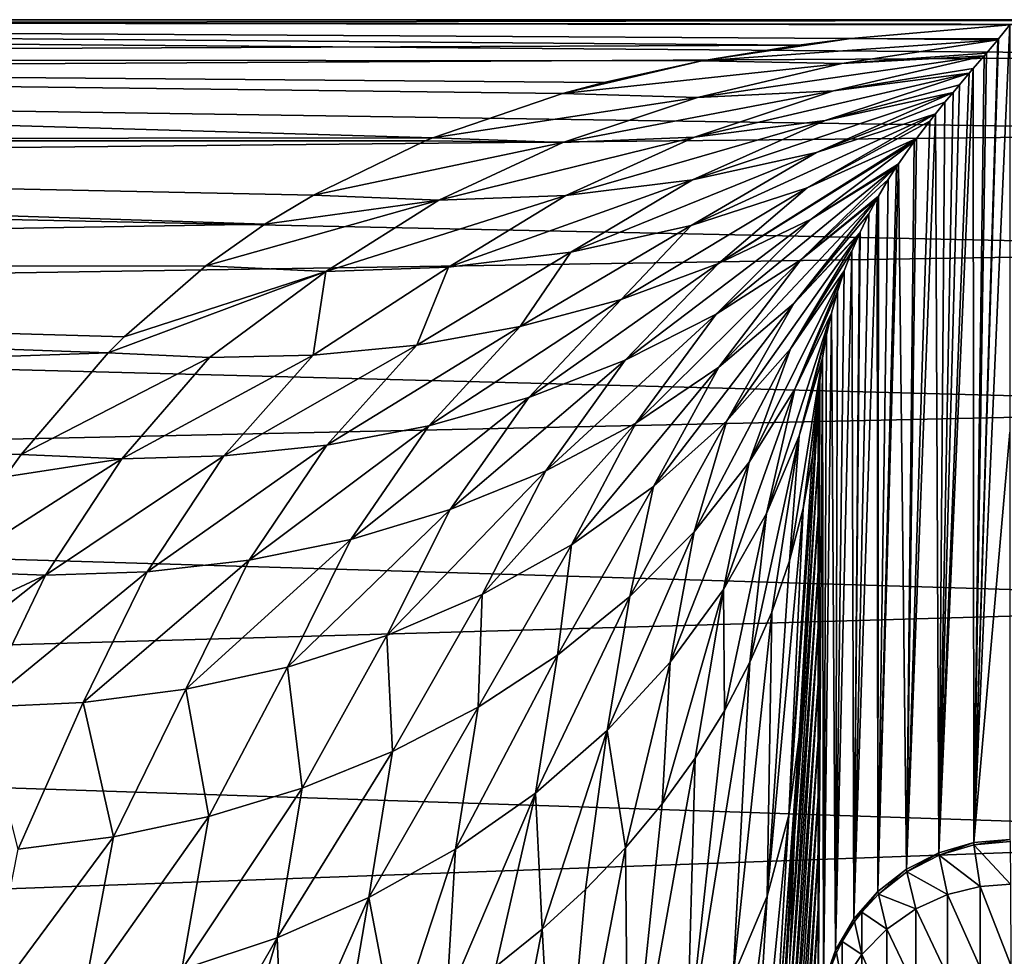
# Model space of a CAD drawing. Header units: metres. Extents: x -150 to 146, y -127 to 82.
# Tile 368 of 382: x 138.39 to 142, y 19.55 to 22.99. Entities that reach past the tile are written whole.
import ezdxf

# ---------------------------------------------------------------- set-up
doc = ezdxf.new("R2010")
doc.units = ezdxf.units.M
doc.layers.add('solid_ELLA_AP_WANNE_SW0001', color=7, linetype='CONTINUOUS')

msp = doc.modelspace()

# ---------------------------------------------------------------- linework, layer by layer
at = {"layer": 'solid_ELLA_AP_WANNE_SW0001'}
for points in [[(129.853088, 22.989241, -0.703443), (141.433487, 22.920065, -1.915887), (141.241699, 22.895704, -2.18785)], [(129.853088, 22.848415, -2.636266), (129.853088, 22.989241, -0.703443), (141.241699, 22.895704, -2.18785)], [(129.853088, 22.989241, -0.703443), (142.017258, 22.970745, -1.159676), (141.433487, 22.920065, -1.915887)], [(129.853088, 22.989241, -0.703443), (142.849731, 22.970747, -1.159662), (142.017258, 22.970745, -1.159676)], [(129.853088, 22.989241, -0.703443), (143.682343, 22.970745, -1.159676), (142.849731, 22.970747, -1.159662)], [(129.853088, 22.989241, -0.703443), (143.680511, 22.989235, 0.703609), (143.682343, 22.970745, -1.159676)], [(129.853088, 22.989241, -0.703443), (129.853088, 22.966852, 1.234373), (143.680511, 22.989235, 0.703609)], [(129.853088, 22.966852, 1.234373), (143.680511, 22.856796, 2.562585), (143.680511, 22.989235, 0.703609)], [(141.975784, 22.919542, -2.154289), (141.433487, 22.920065, -1.915887), (142.017258, 22.970745, -1.159676)], [(141.884537, 19.970232, -60.358002), (142.017258, 22.970745, -1.159676), (142.017273, 21.476437, -30.759102)], [(141.884537, 19.970232, -60.358002), (141.975784, 22.919542, -2.154289), (142.017258, 22.970745, -1.159676)], [(129.853088, 22.966852, 1.234373), (129.853088, 22.781412, 3.163426), (143.680511, 22.856796, 2.562585)], [(141.433487, 22.920065, -1.915887), (140.886597, 22.837927, -2.72563), (141.241699, 22.895704, -2.18785)], [(141.972717, 22.915846, -2.224142), (140.886597, 22.837927, -2.72563), (141.433487, 22.920065, -1.915887)], [(141.401016, 22.827955, -2.980169), (140.886597, 22.837927, -2.72563), (141.972717, 22.915846, -2.224142)], [(141.401016, 22.827955, -2.980169), (141.972717, 22.915846, -2.224142), (141.930908, 22.866196, -3.13483)], [(141.972717, 22.915846, -2.224142), (141.433487, 22.920065, -1.915887), (141.975784, 22.919542, -2.154289)], [(141.884537, 19.970232, -60.358002), (141.972717, 22.915846, -2.224142), (141.975784, 22.919542, -2.154289)], [(141.884537, 19.970232, -60.358002), (141.930908, 22.866196, -3.13483), (141.972717, 22.915846, -2.224142)], [(129.853088, 22.848415, -2.636266), (141.241699, 22.895704, -2.18785), (140.886597, 22.837927, -2.72563)], [(141.401016, 22.827955, -2.980169), (141.930908, 22.866196, -3.13483), (141.923065, 22.857002, -3.29769)], [(141.884537, 19.970232, -60.358002), (141.923065, 22.857002, -3.29769), (141.930908, 22.866196, -3.13483)], [(129.853088, 22.781412, 3.163426), (143.680511, 22.574209, 4.405123), (143.680511, 22.856796, 2.562585)], [(129.853088, 22.848415, -2.636266), (140.376266, 22.718727, -3.58601), (139.90033, 22.555958, -4.497644)], [(129.853088, 22.54538, -4.550372), (129.853088, 22.848415, -2.636266), (139.90033, 22.555958, -4.497644)], [(129.853088, 22.848415, -2.636266), (140.527847, 22.759308, -3.318714), (140.376266, 22.718727, -3.58601)], [(129.853088, 22.848415, -2.636266), (140.886597, 22.837927, -2.72563), (140.527847, 22.759308, -3.318714)], [(140.886597, 22.837927, -2.72563), (140.376266, 22.718727, -3.58601), (140.527847, 22.759308, -3.318714)], [(141.401016, 22.827955, -2.980169), (140.376266, 22.718727, -3.58601), (140.886597, 22.837927, -2.72563)], [(141.401016, 22.827955, -2.980169), (140.871307, 22.704052, -3.80928), (140.376266, 22.718727, -3.58601)], [(140.871307, 22.704052, -3.80928), (141.923065, 22.857002, -3.29769), (141.369461, 22.727642, -4.066424)], [(141.401016, 22.827955, -2.980169), (141.923065, 22.857002, -3.29769), (140.871307, 22.704052, -3.80928)], [(141.369461, 22.727642, -4.066424), (141.923065, 22.857002, -3.29769), (141.882797, 22.810011, -4.101273)], [(141.884537, 19.970232, -60.358002), (141.882797, 22.810011, -4.101273), (141.923065, 22.857002, -3.29769)], [(140.860092, 22.558708, -4.912014), (141.86824, 22.793037, -4.379649), (141.339127, 22.619068, -5.169764)], [(141.369461, 22.727642, -4.066424), (141.86824, 22.793037, -4.379649), (140.860092, 22.558708, -4.912014)], [(141.339127, 22.619068, -5.169764), (141.86824, 22.793037, -4.379649), (141.831787, 22.750271, -5.053582)], [(141.369461, 22.727642, -4.066424), (141.882797, 22.810011, -4.101273), (141.86824, 22.793037, -4.379649)], [(141.756424, 19.933422, -60.35622), (141.86824, 22.793037, -4.379649), (141.882797, 22.810011, -4.101273)], [(141.884537, 19.970232, -60.358002), (141.756424, 19.933422, -60.35622), (141.882797, 22.810011, -4.101273)], [(141.756424, 19.933422, -60.35622), (141.831787, 22.750271, -5.053582), (141.86824, 22.793037, -4.379649)], [(129.853088, 22.781412, 3.163426), (129.853088, 22.434235, 5.07002), (143.680511, 22.574209, 4.405123)], [(140.871307, 22.704052, -3.80928), (139.90033, 22.555958, -4.497644), (140.376266, 22.718727, -3.58601)], [(141.369461, 22.727642, -4.066424), (140.860092, 22.558708, -4.912014), (140.377853, 22.538805, -4.687511)], [(140.871307, 22.704052, -3.80928), (141.369461, 22.727642, -4.066424), (140.377853, 22.538805, -4.687511)], [(140.852554, 22.402113, -6.029259), (141.808395, 22.722517, -5.470404), (141.307648, 22.501455, -6.286098)], [(141.339127, 22.619068, -5.169764), (141.808395, 22.722517, -5.470404), (140.852554, 22.402113, -6.029259)], [(141.307648, 22.501455, -6.286098), (141.808395, 22.722517, -5.470404), (141.778336, 22.686249, -5.991722)], [(141.339127, 22.619068, -5.169764), (141.831787, 22.750271, -5.053582), (141.808395, 22.722517, -5.470404)], [(141.756424, 19.933422, -60.35622), (141.808395, 22.722517, -5.470404), (141.831787, 22.750271, -5.053582)], [(141.756424, 19.933422, -60.35622), (141.778336, 22.686249, -5.991722), (141.808395, 22.722517, -5.470404)], [(140.871307, 22.704052, -3.80928), (140.377853, 22.538805, -4.687511), (139.90033, 22.555958, -4.497644)], [(141.307648, 22.501455, -6.286098), (141.778336, 22.686249, -5.991722), (141.743851, 22.643639, -6.571756)], [(141.756424, 19.933422, -60.35622), (141.743851, 22.643639, -6.571756), (141.778336, 22.686249, -5.991722)], [(140.847519, 22.233654, -7.156842), (141.743851, 22.643639, -6.571756), (141.273636, 22.372881, -7.411401)], [(141.307648, 22.501455, -6.286098), (141.743851, 22.643639, -6.571756), (140.847519, 22.233654, -7.156842)], [(141.273636, 22.372881, -7.411401), (141.743851, 22.643639, -6.571756), (141.722855, 22.617205, -6.913915)], [(141.637604, 19.87302, -60.353256), (141.722855, 22.617205, -6.913915), (141.743851, 22.643639, -6.571756)], [(141.756424, 19.933422, -60.35622), (141.637604, 19.87302, -60.353256), (141.743851, 22.643639, -6.571756)], [(141.339127, 22.619068, -5.169764), (140.852554, 22.402113, -6.029259), (140.38858, 22.34483, -5.80294)], [(140.860092, 22.558708, -4.912014), (141.339127, 22.619068, -5.169764), (140.38858, 22.34483, -5.80294)], [(141.273636, 22.372881, -7.411401), (141.722855, 22.617205, -6.913915), (141.674179, 22.553757, -7.684816)], [(141.637604, 19.87302, -60.353256), (141.674179, 22.553757, -7.684816), (141.722855, 22.617205, -6.913915)], [(129.853088, 22.434235, 5.07002), (143.680511, 22.143301, 6.218861), (143.680511, 22.574209, 4.405123)], [(129.853088, 22.54538, -4.550372), (139.90033, 22.555958, -4.497644), (139.872833, 22.544666, -4.553902)], [(129.853088, 22.54538, -4.550372), (139.462692, 22.345911, -5.446126), (139.284851, 22.238945, -5.867651)], [(129.853088, 22.082281, -6.432173), (129.853088, 22.54538, -4.550372), (139.284851, 22.238945, -5.867651)], [(129.853088, 22.54538, -4.550372), (139.872833, 22.544666, -4.553902), (139.462692, 22.345911, -5.446126)], [(140.377853, 22.538805, -4.687511), (139.462692, 22.345911, -5.446126), (139.872833, 22.544666, -4.553902)], [(140.377853, 22.538805, -4.687511), (139.923035, 22.327274, -5.608089), (139.462692, 22.345911, -5.446126)], [(140.377853, 22.538805, -4.687511), (139.872833, 22.544666, -4.553902), (139.90033, 22.555958, -4.497644)], [(140.860092, 22.558708, -4.912014), (140.38858, 22.34483, -5.80294), (139.923035, 22.327274, -5.608089)], [(140.377853, 22.538805, -4.687511), (140.860092, 22.558708, -4.912014), (139.923035, 22.327274, -5.608089)], [(140.94841, 22.094456, -8.352761), (141.674179, 22.553757, -7.684816), (141.66571, 22.542328, -7.816796)], [(141.273636, 22.372881, -7.411401), (141.674179, 22.553757, -7.684816), (140.94841, 22.094456, -8.352761)], [(140.94841, 22.094456, -8.352761), (141.66571, 22.542328, -7.816796), (141.287552, 22.257839, -8.576583)], [(141.287552, 22.257839, -8.576583), (141.66571, 22.542328, -7.816796), (141.608444, 22.460932, -8.704836)], [(141.637604, 19.87302, -60.353256), (141.608444, 22.460932, -8.704836), (141.66571, 22.542328, -7.816796)], [(141.637604, 19.87302, -60.353256), (141.66571, 22.542328, -7.816796), (141.674179, 22.553757, -7.684816)], [(141.307648, 22.501455, -6.286098), (140.847519, 22.233654, -7.156842), (140.406219, 22.13694, -6.929559)], [(140.852554, 22.402113, -6.029259), (141.307648, 22.501455, -6.286098), (140.406219, 22.13694, -6.929559)], [(129.853088, 22.434235, 5.07002), (129.853088, 21.927786, 6.94062), (143.680511, 22.143301, 6.218861)], [(140.940201, 21.908619, -9.48647), (141.601578, 22.450588, -8.811845), (141.250183, 22.107843, -9.710423)], [(141.287552, 22.257839, -8.576583), (141.601578, 22.450588, -8.811845), (140.940201, 21.908619, -9.48647)], [(141.250183, 22.107843, -9.710423), (141.601578, 22.450588, -8.811845), (141.571014, 22.402853, -9.291092)], [(141.287552, 22.257839, -8.576583), (141.608444, 22.460932, -8.704836), (141.601578, 22.450588, -8.811845)], [(141.532425, 19.79122, -60.349205), (141.601578, 22.450588, -8.811845), (141.608444, 22.460932, -8.704836)], [(141.637604, 19.87302, -60.353256), (141.532425, 19.79122, -60.349205), (141.608444, 22.460932, -8.704836)], [(141.532425, 19.79122, -60.349205), (141.571014, 22.402853, -9.291092), (141.601578, 22.450588, -8.811845)], [(140.852554, 22.402113, -6.029259), (140.406219, 22.13694, -6.929559), (139.957474, 22.081547, -6.731316)], [(140.38858, 22.34483, -5.80294), (140.852554, 22.402113, -6.029259), (139.957474, 22.081547, -6.731316)], [(141.250183, 22.107843, -9.710423), (141.571014, 22.402853, -9.291092), (141.534744, 22.341686, -9.874469)], [(141.532425, 19.79122, -60.349205), (141.534744, 22.341686, -9.874469), (141.571014, 22.402853, -9.291092)], [(141.273636, 22.372881, -7.411401), (140.94841, 22.094456, -8.352761), (140.590988, 21.962753, -8.146465)], [(140.847519, 22.233654, -7.156842), (141.273636, 22.372881, -7.411401), (140.590988, 21.962753, -8.146465)], [(139.923035, 22.327274, -5.608089), (139.067703, 22.085966, -6.419508), (139.284851, 22.238945, -5.867651)], [(139.923035, 22.327274, -5.608089), (139.508469, 22.065174, -6.562856), (139.067703, 22.085966, -6.419508)], [(139.923035, 22.327274, -5.608089), (139.284851, 22.238945, -5.867651), (139.462692, 22.345911, -5.446126)], [(140.38858, 22.34483, -5.80294), (139.957474, 22.081547, -6.731316), (139.508469, 22.065174, -6.562856)], [(139.923035, 22.327274, -5.608089), (140.38858, 22.34483, -5.80294), (139.508469, 22.065174, -6.562856)], [(140.949722, 21.715054, -10.62547), (141.530334, 22.333879, -9.94676), (141.224335, 21.948395, -10.849551)], [(141.250183, 22.107843, -9.710423), (141.530334, 22.333879, -9.94676), (140.949722, 21.715054, -10.62547)], [(141.224335, 21.948395, -10.849551), (141.530334, 22.333879, -9.94676), (141.500092, 22.277477, -10.456461)], [(141.250183, 22.107843, -9.710423), (141.534744, 22.341686, -9.874469), (141.530334, 22.333879, -9.94676)], [(141.444595, 19.690893, -60.344208), (141.500092, 22.277477, -10.456461), (141.530334, 22.333879, -9.94676)], [(141.532425, 19.79122, -60.349205), (141.444595, 19.690893, -60.344208), (141.530334, 22.333879, -9.94676)], [(141.532425, 19.79122, -60.349205), (141.530334, 22.333879, -9.94676), (141.534744, 22.341686, -9.874469)], [(141.287552, 22.257839, -8.576583), (140.940201, 21.908619, -9.48647), (140.605988, 21.739918, -9.277503)], [(140.94841, 22.094456, -8.352761), (141.287552, 22.257839, -8.576583), (140.605988, 21.739918, -9.277503)], [(141.224335, 21.948395, -10.849551), (141.500092, 22.277477, -10.456461), (141.467499, 22.210342, -11.038566)], [(141.444595, 19.690893, -60.344208), (141.467499, 22.210342, -11.038566), (141.500092, 22.277477, -10.456461)], [(129.853088, 22.082281, -6.432173), (139.284851, 22.238945, -5.867651), (139.067703, 22.085966, -6.419508)], [(140.847519, 22.233654, -7.156842), (140.590988, 21.962753, -8.146465), (140.220505, 21.863188, -7.959634)], [(140.406219, 22.13694, -6.929559), (140.847519, 22.233654, -7.156842), (140.220505, 21.863188, -7.959634)], [(141.224335, 21.948395, -10.849551), (141.467499, 22.210342, -11.038566), (141.465164, 22.205227, -11.081967)], [(141.444595, 19.690893, -60.344208), (141.465164, 22.205227, -11.081967), (141.467499, 22.210342, -11.038566)], [(140.979019, 21.517986, -11.766749), (141.465164, 22.205227, -11.081967), (141.212204, 21.78191, -11.991369)], [(141.224335, 21.948395, -10.849551), (141.465164, 22.205227, -11.081967), (140.979019, 21.517986, -11.766749)], [(141.212204, 21.78191, -11.991369), (141.465164, 22.205227, -11.081967), (141.437195, 22.140322, -11.620038)], [(141.444595, 19.690893, -60.344208), (141.437195, 22.140322, -11.620038), (141.465164, 22.205227, -11.081967)], [(129.853088, 21.927786, 6.94062), (143.680511, 21.566961, 7.991632), (143.680511, 22.143301, 6.218861)], [(141.212204, 21.78191, -11.991369), (141.437195, 22.140322, -11.620038), (141.409363, 22.067406, -12.199139)], [(141.377533, 19.575968, -60.338455), (141.409363, 22.067406, -12.199139), (141.437195, 22.140322, -11.620038)], [(141.444595, 19.690893, -60.344208), (141.377533, 19.575968, -60.338455), (141.437195, 22.140322, -11.620038)], [(140.406219, 22.13694, -6.929559), (140.220505, 21.863188, -7.959634), (139.842194, 21.795389, -7.793612)], [(139.957474, 22.081547, -6.731316), (140.406219, 22.13694, -6.929559), (139.842194, 21.795389, -7.793612)], [(141.250183, 22.107843, -9.710423), (140.949722, 21.715054, -10.62547), (140.644867, 21.509388, -10.413445)], [(140.940201, 21.908619, -9.48647), (141.250183, 22.107843, -9.710423), (140.644867, 21.509388, -10.413445)], [(129.853088, 22.082281, -6.432173), (139.067703, 22.085966, -6.419508), (138.768021, 21.8253, -7.256465)], [(129.853088, 22.082281, -6.432173), (138.768021, 21.8253, -7.256465), (138.709778, 21.766951, -7.42966)], [(129.853088, 21.46241, -8.268309), (129.853088, 22.082281, -6.432173), (138.709778, 21.766951, -7.42966)], [(139.508469, 22.065174, -6.562856), (138.709778, 21.766951, -7.42966), (138.768021, 21.8253, -7.256465)], [(139.508469, 22.065174, -6.562856), (139.081909, 21.750034, -7.526396), (138.709778, 21.766951, -7.42966)], [(139.508469, 22.065174, -6.562856), (138.768021, 21.8253, -7.256465), (139.067703, 22.085966, -6.419508)], [(139.508469, 22.065174, -6.562856), (139.461105, 21.758249, -7.649142), (139.081909, 21.750034, -7.526396)], [(139.957474, 22.081547, -6.731316), (139.842194, 21.795389, -7.793612), (139.461105, 21.758249, -7.649142)], [(139.508469, 22.065174, -6.562856), (139.957474, 22.081547, -6.731316), (139.461105, 21.758249, -7.649142)], [(140.94841, 22.094456, -8.352761), (140.605988, 21.739918, -9.277503), (140.252808, 21.603352, -9.086062)], [(140.590988, 21.962753, -8.146465), (140.94841, 22.094456, -8.352761), (140.252808, 21.603352, -9.086062)], [(141.060852, 21.365717, -12.941406), (141.409363, 22.067406, -12.199139), (141.228256, 21.633856, -13.150323)], [(141.212204, 21.78191, -11.991369), (141.409363, 22.067406, -12.199139), (141.060852, 21.365717, -12.941406)], [(141.228256, 21.633856, -13.150323), (141.409363, 22.067406, -12.199139), (141.384354, 21.991701, -12.775873)], [(141.377533, 19.575968, -60.338455), (141.384354, 21.991701, -12.775873), (141.409363, 22.067406, -12.199139)], [(140.590988, 21.962753, -8.146465), (140.252808, 21.603352, -9.086062), (139.886139, 21.499594, -8.914112)], [(140.220505, 21.863188, -7.959634), (140.590988, 21.962753, -8.146465), (139.886139, 21.499594, -8.914112)], [(141.228256, 21.633856, -13.150323), (141.384354, 21.991701, -12.775873), (141.362411, 21.912888, -13.353648)], [(141.377533, 19.575968, -60.338455), (141.362411, 21.912888, -13.353648), (141.384354, 21.991701, -12.775873)], [(129.853088, 21.927786, 6.94062), (129.853088, 21.265661, 8.761945), (143.680511, 21.566961, 7.991632)], [(141.224335, 21.948395, -10.849551), (140.979019, 21.517986, -11.766749), (140.709961, 21.277071, -11.550974)], [(140.949722, 21.715054, -10.62547), (141.224335, 21.948395, -10.849551), (140.709961, 21.277071, -11.550974)], [(140.940201, 21.908619, -9.48647), (140.644867, 21.509388, -10.413445), (140.314575, 21.334322, -10.216597)], [(140.605988, 21.739918, -9.277503), (140.940201, 21.908619, -9.48647), (140.314575, 21.334322, -10.216597)], [(141.123932, 21.177387, -14.074324), (141.362411, 21.912888, -13.353648), (141.244186, 21.462107, -14.286405)], [(141.228256, 21.633856, -13.150323), (141.362411, 21.912888, -13.353648), (141.123932, 21.177387, -14.074324)], [(141.244186, 21.462107, -14.286405), (141.362411, 21.912888, -13.353648), (141.344238, 21.832571, -13.922276)], [(141.333618, 19.451025, -60.332172), (141.344238, 21.832571, -13.922276), (141.362411, 21.912888, -13.353648)], [(141.377533, 19.575968, -60.338455), (141.333618, 19.451025, -60.332172), (141.362411, 21.912888, -13.353648)], [(140.220505, 21.863188, -7.959634), (139.886139, 21.499594, -8.914112), (139.511566, 21.428396, -8.76298)], [(139.842194, 21.795389, -7.793612), (140.220505, 21.863188, -7.959634), (139.511566, 21.428396, -8.76298)], [(141.244186, 21.462107, -14.286405), (141.344238, 21.832571, -13.922276), (141.329803, 21.749243, -14.494201)], [(141.333618, 19.451025, -60.332172), (141.329803, 21.749243, -14.494201), (141.344238, 21.832571, -13.922276)], [(139.842194, 21.795389, -7.793612), (139.511566, 21.428396, -8.76298), (139.134476, 21.388691, -8.633354)], [(139.461105, 21.758249, -7.649142), (139.842194, 21.795389, -7.793612), (139.134476, 21.388691, -8.633354)], [(141.212204, 21.78191, -11.991369), (141.060852, 21.365717, -12.941406), (140.858704, 21.110964, -12.736616)], [(140.979019, 21.517986, -11.766749), (141.212204, 21.78191, -11.991369), (140.858704, 21.110964, -12.736616)], [(129.853088, 21.46241, -8.268309), (138.709778, 21.766951, -7.42966), (138.39093, 21.393557, -8.444866)], [(139.081909, 21.750034, -7.526396), (138.39093, 21.393557, -8.444866), (138.709778, 21.766951, -7.42966)], [(139.081909, 21.750034, -7.526396), (138.759781, 21.378696, -8.525319), (138.39093, 21.393557, -8.444866)], [(139.461105, 21.758249, -7.649142), (139.134476, 21.388691, -8.633354), (138.759781, 21.378696, -8.525319)], [(139.081909, 21.750034, -7.526396), (139.461105, 21.758249, -7.649142), (138.759781, 21.378696, -8.525319)], [(141.329803, 21.749243, -14.494201), (141.258255, 21.195505, -15.327575), (141.208405, 21.004362, -15.185555)], [(141.244186, 21.462107, -14.286405), (141.329803, 21.749243, -14.494201), (141.208405, 21.004362, -15.185555)], [(141.319672, 21.664644, -15.059333), (141.258255, 21.195505, -15.327575), (141.329803, 21.749243, -14.494201)], [(141.319672, 21.664644, -15.059333), (141.329803, 21.749243, -14.494201), (141.314117, 19.320538, -60.325592)], [(141.333618, 19.451025, -60.332172), (141.314117, 19.320538, -60.325592), (141.329803, 21.749243, -14.494201)], [(140.605988, 21.739918, -9.277503), (140.314575, 21.334322, -10.216597), (139.964325, 21.191809, -10.037537)], [(140.252808, 21.603352, -9.086062), (140.605988, 21.739918, -9.277503), (139.964325, 21.191809, -10.037537)], [(140.949722, 21.715054, -10.62547), (140.709961, 21.277071, -11.550974), (140.408936, 21.063395, -11.347673)], [(140.644867, 21.509388, -10.413445), (140.949722, 21.715054, -10.62547), (140.408936, 21.063395, -11.347673)], [(141.228256, 21.633856, -13.150323), (141.123932, 21.177387, -14.074324), (140.966156, 20.899317, -13.863489)], [(141.060852, 21.365717, -12.941406), (141.228256, 21.633856, -13.150323), (140.966156, 20.899317, -13.863489)], [(141.319672, 21.664644, -15.059333), (141.292725, 21.388088, -15.470292), (141.258255, 21.195505, -15.327575)], [(141.319672, 21.664644, -15.059333), (141.314072, 21.578114, -15.624393), (141.292725, 21.388088, -15.470292)], [(141.319672, 21.664644, -15.059333), (141.314072, 19.728971, -52.22662), (141.314056, 19.934031, -48.163658)], [(141.319672, 21.664644, -15.059333), (141.314056, 19.934031, -48.163658), (141.314056, 20.139637, -44.092102)], [(141.314056, 20.139637, -44.092102), (141.314056, 20.34626, -40.004009), (141.319672, 21.664644, -15.059333)], [(141.314056, 20.34626, -40.004009), (141.314072, 20.553547, -35.904625), (141.319672, 21.664644, -15.059333)], [(141.314072, 21.376217, -19.622871), (141.314072, 21.578114, -15.624393), (141.319672, 21.664644, -15.059333)], [(141.314087, 20.966461, -27.735151), (141.314072, 21.171656, -23.67322), (141.319672, 21.664644, -15.059333)], [(141.314072, 20.760582, -31.809629), (141.314087, 20.966461, -27.735151), (141.319672, 21.664644, -15.059333)], [(141.314072, 21.171656, -23.67322), (141.314072, 21.376217, -19.622871), (141.319672, 21.664644, -15.059333)], [(141.319672, 21.664644, -15.059333), (141.314087, 19.524405, -56.281944), (141.314072, 19.728971, -52.22662)], [(141.314072, 20.553547, -35.904625), (141.314072, 20.760582, -31.809629), (141.319672, 21.664644, -15.059333)], [(141.319672, 21.664644, -15.059333), (141.314117, 19.320538, -60.325592), (141.314087, 19.524405, -56.281944)], [(140.252808, 21.603352, -9.086062), (139.964325, 21.191809, -10.037537), (139.59996, 21.082775, -9.878253)], [(139.886139, 21.499594, -8.914112), (140.252808, 21.603352, -9.086062), (139.59996, 21.082775, -9.878253)], [(129.853088, 21.265661, 8.761945), (143.680511, 20.848965, 9.711884), (143.680511, 21.566961, 7.991632)], [(141.314072, 21.578114, -15.624393), (141.24353, 20.359013, -17.155327), (141.206146, 20.07111, -16.901646)], [(141.292725, 21.388088, -15.470292), (141.314072, 21.578114, -15.624393), (141.206146, 20.07111, -16.901646)], [(141.314072, 21.376217, -19.622871), (141.24353, 20.359013, -17.155327), (141.314072, 21.578114, -15.624393)], [(139.886139, 21.499594, -8.914112), (139.59996, 21.082775, -9.878253), (139.227417, 21.007135, -9.740058)], [(139.511566, 21.428396, -8.76298), (139.886139, 21.499594, -8.914112), (139.227417, 21.007135, -9.740058)], [(140.644867, 21.509388, -10.413445), (140.408936, 21.063395, -11.347673), (140.080887, 20.880333, -11.160099)], [(140.314575, 21.334322, -10.216597), (140.644867, 21.509388, -10.413445), (140.080887, 20.880333, -11.160099)], [(140.979019, 21.517986, -11.766749), (140.858704, 21.110964, -12.736616), (140.62352, 20.873844, -12.539128)], [(140.709961, 21.277071, -11.550974), (140.979019, 21.517986, -11.766749), (140.62352, 20.873844, -12.539128)], [(129.853088, 21.46241, -8.268309), (138.39093, 21.393557, -8.444866), (138.331833, 21.312622, -8.647086)], [(141.244186, 21.462107, -14.286405), (141.143341, 20.81591, -15.045159), (141.063736, 20.632002, -14.907766)], [(141.123932, 21.177387, -14.074324), (141.244186, 21.462107, -14.286405), (141.063736, 20.632002, -14.907766)], [(141.244186, 21.462107, -14.286405), (141.208405, 21.004362, -15.185555), (141.143341, 20.81591, -15.045159)], [(142.017273, 21.476437, -30.759102), (142.017365, 19.982128, -60.358524), (141.884537, 19.970232, -60.358002)], [(139.511566, 21.428396, -8.76298), (139.227417, 21.007135, -9.740058), (138.852386, 20.963873, -9.623574)], [(139.134476, 21.388691, -8.633354), (139.511566, 21.428396, -8.76298), (138.852386, 20.963873, -9.623574)], [(138.759781, 21.378696, -8.525319), (138.331833, 21.312622, -8.647086), (138.39093, 21.393557, -8.444866)], [(139.134476, 21.388691, -8.633354), (138.852386, 20.963873, -9.623574), (138.480179, 20.951183, -9.52878)], [(138.759781, 21.378696, -8.525319), (139.134476, 21.388691, -8.633354), (138.480179, 20.951183, -9.52878)], [(141.258255, 21.195505, -15.327575), (141.292725, 21.388088, -15.470292), (141.206146, 20.07111, -16.901646)], [(138.759781, 21.378696, -8.525319), (138.113113, 20.965187, -9.45838), (138.331833, 21.312622, -8.647086)], [(138.759781, 21.378696, -8.525319), (138.480179, 20.951183, -9.52878), (138.113113, 20.965187, -9.45838)], [(141.060852, 21.365717, -12.941406), (140.966156, 20.899317, -13.863489), (140.771149, 20.632668, -13.65729)], [(140.858704, 21.110964, -12.736616), (141.060852, 21.365717, -12.941406), (140.771149, 20.632668, -13.65729)], [(141.227524, 19.994871, -19.795809), (141.24353, 20.359013, -17.155327), (141.314072, 21.376217, -19.622871)], [(141.227524, 19.994871, -19.795809), (141.314072, 21.376217, -19.622871), (141.314072, 21.171656, -23.67322)], [(140.314575, 21.334322, -10.216597), (140.080887, 20.880333, -11.160099), (139.731567, 20.730234, -10.990953)], [(139.964325, 21.191809, -10.037537), (140.314575, 21.334322, -10.216597), (139.731567, 20.730234, -10.990953)], [(140.709961, 21.277071, -11.550974), (140.62352, 20.873844, -12.539128), (140.358109, 20.658245, -12.352021)], [(140.408936, 21.063395, -11.347673), (140.709961, 21.277071, -11.550974), (140.358109, 20.658245, -12.352021)], [(129.853088, 21.265661, 8.761945), (129.853088, 20.45256, 10.521064), (143.680511, 20.848965, 9.711884)], [(139.964325, 21.191809, -10.037537), (139.731567, 20.730234, -10.990953), (139.367203, 20.614334, -10.842262)], [(139.59996, 21.082775, -9.878253), (139.964325, 21.191809, -10.037537), (139.367203, 20.614334, -10.842262)], [(140.966156, 20.899317, -13.863489), (141.123932, 21.177387, -14.074324), (140.970215, 20.453579, -14.774086)], [(141.123932, 21.177387, -14.074324), (141.063736, 20.632002, -14.907766), (140.970215, 20.453579, -14.774086)], [(141.258255, 21.195505, -15.327575), (141.206146, 20.07111, -16.901646), (141.126556, 19.774035, -16.647713)], [(141.208405, 21.004362, -15.185555), (141.258255, 21.195505, -15.327575), (141.126556, 19.774035, -16.647713)], [(141.209778, 19.546858, -23.834497), (141.314072, 21.171656, -23.67322), (141.314087, 20.966461, -27.735151)], [(141.227524, 19.994871, -19.795809), (141.314072, 21.171656, -23.67322), (141.209778, 19.546858, -23.834497)], [(140.858704, 21.110964, -12.736616), (140.771149, 20.632668, -13.65729), (140.54039, 20.382168, -13.459202)], [(140.62352, 20.873844, -12.539128), (140.858704, 21.110964, -12.736616), (140.54039, 20.382168, -13.459202)], [(139.59996, 21.082775, -9.878253), (139.367203, 20.614334, -10.842262), (138.994125, 20.532738, -10.715315)], [(139.227417, 21.007135, -9.740058), (139.59996, 21.082775, -9.878253), (138.994125, 20.532738, -10.715315)], [(140.408936, 21.063395, -11.347673), (140.358109, 20.658245, -12.352021), (140.066162, 20.467491, -12.178126)], [(140.080887, 20.880333, -11.160099), (140.408936, 21.063395, -11.347673), (140.066162, 20.467491, -12.178126)], [(139.227417, 21.007135, -9.740058), (138.994125, 20.532738, -10.715315), (138.618484, 20.484526, -10.610651)], [(138.852386, 20.963873, -9.623574), (139.227417, 21.007135, -9.740058), (138.618484, 20.484526, -10.610651)], [(141.143341, 20.81591, -15.045159), (141.208405, 21.004362, -15.185555), (141.126556, 19.774035, -16.647713)], [(138.480179, 20.951183, -9.52878), (137.87883, 20.474871, -10.477579), (137.988174, 20.722784, -9.978288)], [(138.480179, 20.951183, -9.52878), (138.245911, 20.467884, -10.528115), (137.87883, 20.474871, -10.477579)], [(138.480179, 20.951183, -9.52878), (137.988174, 20.722784, -9.978288), (138.113113, 20.965187, -9.45838)], [(138.852386, 20.963873, -9.623574), (138.618484, 20.484526, -10.610651), (138.245911, 20.467884, -10.528115)], [(138.480179, 20.951183, -9.52878), (138.852386, 20.963873, -9.623574), (138.245911, 20.467884, -10.528115)], [(141.209778, 19.546858, -23.834497), (141.314087, 20.966461, -27.735151), (141.205536, 19.302399, -27.845596)], [(141.314072, 20.760582, -31.809629), (141.205536, 19.302399, -27.845596), (141.314087, 20.966461, -27.735151)], [(139.731567, 20.730234, -10.990953), (140.080887, 20.880333, -11.160099), (139.752182, 20.304173, -12.019883)], [(140.080887, 20.880333, -11.160099), (140.066162, 20.467491, -12.178126), (139.752182, 20.304173, -12.019883)], [(140.62352, 20.873844, -12.539128), (140.54039, 20.382168, -13.459202), (140.27655, 20.152258, -13.272609)], [(140.358109, 20.658245, -12.352021), (140.62352, 20.873844, -12.539128), (140.27655, 20.152258, -13.272609)], [(140.966156, 20.899317, -13.863489), (140.862839, 20.280508, -14.644023), (140.741425, 20.11268, -14.51749)], [(140.771149, 20.632668, -13.65729), (140.966156, 20.899317, -13.863489), (140.741425, 20.11268, -14.51749)], [(140.966156, 20.899317, -13.863489), (140.970215, 20.453579, -14.774086), (140.862839, 20.280508, -14.644023)], [(129.853088, 20.45256, 10.521064), (143.680511, 19.994017, 11.368347), (143.680511, 20.848965, 9.711884)], [(141.143341, 20.81591, -15.045159), (141.126556, 19.774035, -16.647713), (141.00235, 19.47748, -16.392431)], [(141.063736, 20.632002, -14.907766), (141.143341, 20.81591, -15.045159), (141.00235, 19.47748, -16.392431)], [(139.367203, 20.614334, -10.842262), (139.731567, 20.730234, -10.990953), (139.421219, 20.17004, -11.87923)], [(139.731567, 20.730234, -10.990953), (139.752182, 20.304173, -12.019883), (139.421219, 20.17004, -11.87923)], [(141.205933, 19.11298, -31.852106), (141.205536, 19.302399, -27.845596), (141.314072, 20.760582, -31.809629)], [(141.205933, 19.11298, -31.852106), (141.314072, 20.760582, -31.809629), (141.314072, 20.553547, -35.904625)], [(140.358109, 20.658245, -12.352021), (140.27655, 20.152258, -13.272609), (139.983444, 19.94684, -13.100615)], [(140.066162, 20.467491, -12.178126), (140.358109, 20.658245, -12.352021), (139.983444, 19.94684, -13.100615)], [(140.54039, 20.382168, -13.459202), (140.771149, 20.632668, -13.65729), (140.606842, 19.951468, -14.395521)], [(140.771149, 20.632668, -13.65729), (140.741425, 20.11268, -14.51749), (140.606842, 19.951468, -14.395521)], [(141.063736, 20.632002, -14.907766), (141.00235, 19.47748, -16.392431), (140.832306, 19.187174, -16.140587)], [(140.970215, 20.453579, -14.774086), (141.063736, 20.632002, -14.907766), (140.832306, 19.187174, -16.140587)], [(138.994125, 20.532738, -10.715315), (139.367203, 20.614334, -10.842262), (139.078568, 20.065939, -11.757528)], [(139.367203, 20.614334, -10.842262), (139.421219, 20.17004, -11.87923), (139.078568, 20.065939, -11.757528)], [(141.205933, 19.11298, -31.852106), (141.314072, 20.553547, -35.904625), (141.20752, 18.923727, -35.858322)], [(141.20752, 18.923727, -35.858322), (141.314072, 20.553547, -35.904625), (141.314056, 20.34626, -40.004009)], [(138.618484, 20.484526, -10.610651), (138.994125, 20.532738, -10.715315), (138.729614, 19.991833, -11.655536)], [(138.994125, 20.532738, -10.715315), (139.078568, 20.065939, -11.757528), (138.729614, 19.991833, -11.655536)], [(138.245911, 20.467884, -10.528115), (138.618484, 20.484526, -10.610651), (138.379471, 19.946873, -11.573418)], [(138.618484, 20.484526, -10.610651), (138.729614, 19.991833, -11.655536), (138.379471, 19.946873, -11.573418)], [(129.853088, 20.45256, 10.521064), (129.853088, 19.494257, 12.205489), (143.680511, 19.994017, 11.368347)], [(140.066162, 20.467491, -12.178126), (139.983444, 19.94684, -13.100615), (139.665848, 19.769062, -12.94588)], [(139.752182, 20.304173, -12.019883), (140.066162, 20.467491, -12.178126), (139.665848, 19.769062, -12.94588)], [(140.862839, 20.280508, -14.644023), (140.970215, 20.453579, -14.774086), (140.832306, 19.187174, -16.140587)], [(140.27655, 20.152258, -13.272609), (140.54039, 20.382168, -13.459202), (140.301971, 19.652905, -14.168318)], [(140.54039, 20.382168, -13.459202), (140.460342, 19.798227, -14.279143), (140.301971, 19.652905, -14.168318)], [(140.54039, 20.382168, -13.459202), (140.606842, 19.951468, -14.395521), (140.460342, 19.798227, -14.279143)], [(141.24353, 20.359013, -17.155327), (141.234787, 20.206717, -17.333393), (141.129166, 18.769754, -18.335886)], [(141.206146, 20.07111, -16.901646), (141.24353, 20.359013, -17.155327), (141.129166, 18.769754, -18.335886)], [(141.20752, 18.923727, -35.858322), (141.314056, 20.34626, -40.004009), (141.210312, 18.734346, -39.86433)], [(141.210312, 18.734346, -39.86433), (141.314056, 20.34626, -40.004009), (141.314056, 20.139637, -44.092102)], [(141.227524, 19.994871, -19.795809), (141.234787, 20.206717, -17.333393), (141.24353, 20.359013, -17.155327)], [(139.752182, 20.304173, -12.019883), (139.665848, 19.769062, -12.94588), (139.329178, 19.621157, -12.810481)], [(139.421219, 20.17004, -11.87923), (139.752182, 20.304173, -12.019883), (139.329178, 19.621157, -12.810481)], [(140.862839, 20.280508, -14.644023), (140.832306, 19.187174, -16.140587), (140.616806, 18.909155, -15.89729)], [(140.741425, 20.11268, -14.51749), (140.862839, 20.280508, -14.644023), (140.616806, 18.909155, -15.89729)], [(141.234787, 20.206717, -17.333393), (141.165863, 19.037237, -18.610514), (141.129166, 18.769754, -18.335886)], [(141.227524, 19.994871, -19.795809), (141.165863, 19.037237, -18.610514), (141.234787, 20.206717, -17.333393)], [(139.421219, 20.17004, -11.87923), (139.329178, 19.621157, -12.810481), (138.979294, 19.504356, -12.695828)], [(139.078568, 20.065939, -11.757528), (139.421219, 20.17004, -11.87923), (138.979294, 19.504356, -12.695828)], [(140.27655, 20.152258, -13.272609), (140.131653, 19.515528, -14.063066), (139.950699, 19.387268, -13.964282)], [(139.983444, 19.94684, -13.100615), (140.27655, 20.152258, -13.272609), (139.950699, 19.387268, -13.964282)], [(140.27655, 20.152258, -13.272609), (140.301971, 19.652905, -14.168318), (140.131653, 19.515528, -14.063066)], [(141.210312, 18.734346, -39.86433), (141.314056, 20.139637, -44.092102), (141.214294, 18.544857, -43.870205)], [(141.214294, 18.544857, -43.870205), (141.314056, 20.139637, -44.092102), (141.314056, 19.934031, -48.163658)], [(140.606842, 19.951468, -14.395521), (140.741425, 20.11268, -14.51749), (140.616806, 18.909155, -15.89729)], [(139.078568, 20.065939, -11.757528), (138.979294, 19.504356, -12.695828), (138.622101, 19.418896, -12.602628)], [(138.729614, 19.991833, -11.655536), (139.078568, 20.065939, -11.757528), (138.622101, 19.418896, -12.602628)], [(141.206146, 20.07111, -16.901646), (141.129166, 18.769754, -18.335886), (141.050125, 18.491177, -18.062231)], [(141.126556, 19.774035, -16.647713), (141.206146, 20.07111, -16.901646), (141.050125, 18.491177, -18.062231)], [(129.853088, 19.494257, 12.205489), (143.680511, 19.007788, 12.950057), (143.680511, 19.994017, 11.368347)], [(138.729614, 19.991833, -11.655536), (138.622101, 19.418896, -12.602628), (138.263275, 19.364069, -12.530905)], [(138.379471, 19.946873, -11.573418), (138.729614, 19.991833, -11.655536), (138.263275, 19.364069, -12.530905)], [(141.147141, 18.697187, -19.944422), (141.165863, 19.037237, -18.610514), (141.227524, 19.994871, -19.795809)], [(141.147141, 18.697187, -19.944422), (141.227524, 19.994871, -19.795809), (141.209778, 19.546858, -23.834497)], [(141.885086, 19.961905, -60.507957), (141.884537, 19.970232, -60.358002), (142.017365, 19.982128, -60.358524)], [(141.885086, 19.961905, -60.507957), (142.017365, 19.982128, -60.358524), (142.017487, 19.974562, -60.508404)], [(142.019058, 19.818403, -62.188637), (141.885086, 19.961905, -60.507957), (142.017487, 19.974562, -60.508404)], [(139.665848, 19.769062, -12.94588), (139.983444, 19.94684, -13.100615), (139.76062, 19.269102, -13.872717)], [(139.983444, 19.94684, -13.100615), (139.950699, 19.387268, -13.964282), (139.76062, 19.269102, -13.872717)], [(140.606842, 19.951468, -14.395521), (140.616806, 18.909155, -15.89729), (140.358093, 18.649418, -15.667692)], [(140.460342, 19.798227, -14.279143), (140.606842, 19.951468, -14.395521), (140.358093, 18.649418, -15.667692)], [(141.757401, 19.924448, -60.506172), (141.756424, 19.933422, -60.35622), (141.884537, 19.970232, -60.358002)], [(141.885086, 19.961905, -60.507957), (141.757401, 19.924448, -60.506172), (141.884537, 19.970232, -60.358002)], [(141.907501, 19.809343, -62.188755), (141.757401, 19.924448, -60.506172), (141.885086, 19.961905, -60.507957)], [(141.907501, 19.809343, -62.188755), (141.885086, 19.961905, -60.507957), (142.019058, 19.818403, -62.188637)], [(141.214294, 18.544857, -43.870205), (141.314056, 19.934031, -48.163658), (141.219543, 18.355553, -47.876076)], [(141.219543, 18.355553, -47.876076), (141.314056, 19.934031, -48.163658), (141.314072, 19.728971, -52.22662)], [(141.63913, 19.863537, -60.503197), (141.637604, 19.87302, -60.353256), (141.756424, 19.933422, -60.35622)], [(141.757401, 19.924448, -60.506172), (141.63913, 19.863537, -60.503197), (141.756424, 19.933422, -60.35622)], [(141.788452, 19.779474, -62.18478), (141.63913, 19.863537, -60.503197), (141.757401, 19.924448, -60.506172)], [(141.788452, 19.779474, -62.18478), (141.757401, 19.924448, -60.506172), (141.907501, 19.809343, -62.188755)], [(141.534531, 19.781376, -60.499134), (141.532425, 19.79122, -60.349205), (141.637604, 19.87302, -60.353256)], [(141.63913, 19.863537, -60.503197), (141.534531, 19.781376, -60.499134), (141.637604, 19.87302, -60.353256)], [(141.672318, 19.727102, -62.17775), (141.534531, 19.781376, -60.499134), (141.63913, 19.863537, -60.503197)], [(141.672318, 19.727102, -62.17775), (141.63913, 19.863537, -60.503197), (141.788452, 19.779474, -62.18478)], [(140.301971, 19.652905, -14.168318), (140.460342, 19.798227, -14.279143), (140.358093, 18.649418, -15.667692)], [(141.473572, 19.715342, -60.495853), (141.444595, 19.690893, -60.344208), (141.532425, 19.79122, -60.349205)], [(141.534531, 19.781376, -60.499134), (141.473572, 19.715342, -60.495853), (141.532425, 19.79122, -60.349205)], [(141.788452, 19.779474, -62.18478), (141.907501, 19.809343, -62.188755), (141.907486, 19.511765, -63.85025)], [(141.907486, 19.511765, -63.85025), (141.907501, 19.809343, -62.188755), (142.020294, 19.521025, -63.850586)], [(141.907501, 19.809343, -62.188755), (142.019058, 19.818403, -62.188637), (142.020294, 19.521025, -63.850586)], [(139.329178, 19.621157, -12.810481), (139.665848, 19.769062, -12.94588), (139.353134, 19.062855, -13.71111)], [(139.665848, 19.769062, -12.94588), (139.561462, 19.160944, -13.788313), (139.353134, 19.062855, -13.71111)], [(139.665848, 19.769062, -12.94588), (139.76062, 19.269102, -13.872717), (139.561462, 19.160944, -13.788313)], [(141.126556, 19.774035, -16.647713), (141.050125, 18.491177, -18.062231), (140.926514, 18.21349, -17.786869)], [(141.00235, 19.47748, -16.392431), (141.126556, 19.774035, -16.647713), (140.926514, 18.21349, -17.786869)], [(141.565506, 19.652864, -62.167744), (141.473572, 19.715342, -60.495853), (141.534531, 19.781376, -60.499134)], [(141.565506, 19.652864, -62.167744), (141.534531, 19.781376, -60.499134), (141.672318, 19.727102, -62.17775)], [(141.672318, 19.727102, -62.17775), (141.788452, 19.779474, -62.18478), (141.788498, 19.482134, -63.843708)], [(141.788498, 19.482134, -63.843708), (141.788452, 19.779474, -62.18478), (141.907486, 19.511765, -63.85025)], [(141.219543, 18.355553, -47.876076), (141.314072, 19.728971, -52.22662), (141.226044, 18.166435, -51.882015)], [(141.226044, 18.166435, -51.882015), (141.314072, 19.728971, -52.22662), (141.314087, 19.524405, -56.281944)], [(141.565506, 19.652864, -62.167744), (141.672318, 19.727102, -62.17775), (141.672455, 19.430344, -63.832222)], [(141.672455, 19.430344, -63.832222), (141.672318, 19.727102, -62.17775), (141.788498, 19.482134, -63.843708)], [(141.401871, 19.607977, -60.490494), (141.377533, 19.575968, -60.338455), (141.444595, 19.690893, -60.344208)], [(141.447388, 19.680929, -60.494137), (141.401871, 19.607977, -60.490494), (141.444595, 19.690893, -60.344208)], [(141.473572, 19.715342, -60.495853), (141.447388, 19.680929, -60.494137), (141.444595, 19.690893, -60.344208)], [(141.47403, 19.559763, -62.155167), (141.447388, 19.680929, -60.494137), (141.473572, 19.715342, -60.495853)], [(141.47403, 19.559763, -62.155167), (141.473572, 19.715342, -60.495853), (141.565506, 19.652864, -62.167744)], [(140.301971, 19.652905, -14.168318), (140.358093, 18.649418, -15.667692), (140.06015, 18.413513, -15.456635)], [(140.131653, 19.515528, -14.063066), (140.301971, 19.652905, -14.168318), (140.06015, 18.413513, -15.456635)], [(141.47403, 19.559763, -62.155167), (141.401871, 19.607977, -60.490494), (141.447388, 19.680929, -60.494137)], [(141.47403, 19.559763, -62.155167), (141.565506, 19.652864, -62.167744), (141.565781, 19.357035, -63.815933)], [(141.565781, 19.357035, -63.815933), (141.565506, 19.652864, -62.167744), (141.672455, 19.430344, -63.832222)], [(139.329178, 19.621157, -12.810481), (139.137421, 18.975752, -13.641829), (138.916092, 18.900246, -13.580959)], [(138.979294, 19.504356, -12.695828), (139.329178, 19.621157, -12.810481), (138.916092, 18.900246, -13.580959)], [(139.329178, 19.621157, -12.810481), (139.353134, 19.062855, -13.71111), (139.137421, 18.975752, -13.641829)], [(141.352585, 19.493641, -60.48476), (141.333618, 19.451025, -60.332172), (141.377533, 19.575968, -60.338455)], [(141.380859, 19.56583, -60.48838), (141.352585, 19.493641, -60.48476), (141.377533, 19.575968, -60.338455)], [(141.401871, 19.607977, -60.490494), (141.380859, 19.56583, -60.48838), (141.377533, 19.575968, -60.338455)], [(141.402435, 19.452801, -62.140697), (141.380859, 19.56583, -60.48838), (141.401871, 19.607977, -60.490494)], [(141.402435, 19.452801, -62.140697), (141.401871, 19.607977, -60.490494), (141.47403, 19.559763, -62.155167)], [(141.402435, 19.452801, -62.140697), (141.352585, 19.493641, -60.48476), (141.380859, 19.56583, -60.48838)], [(141.402435, 19.452801, -62.140697), (141.47403, 19.559763, -62.155167), (141.474472, 19.265171, -63.795502)], [(141.474472, 19.265171, -63.795502), (141.47403, 19.559763, -62.155167), (141.565781, 19.357035, -63.815933)]]:
    msp.add_3dface(points, dxfattribs=at)

doc.saveas('drawing.dxf')
